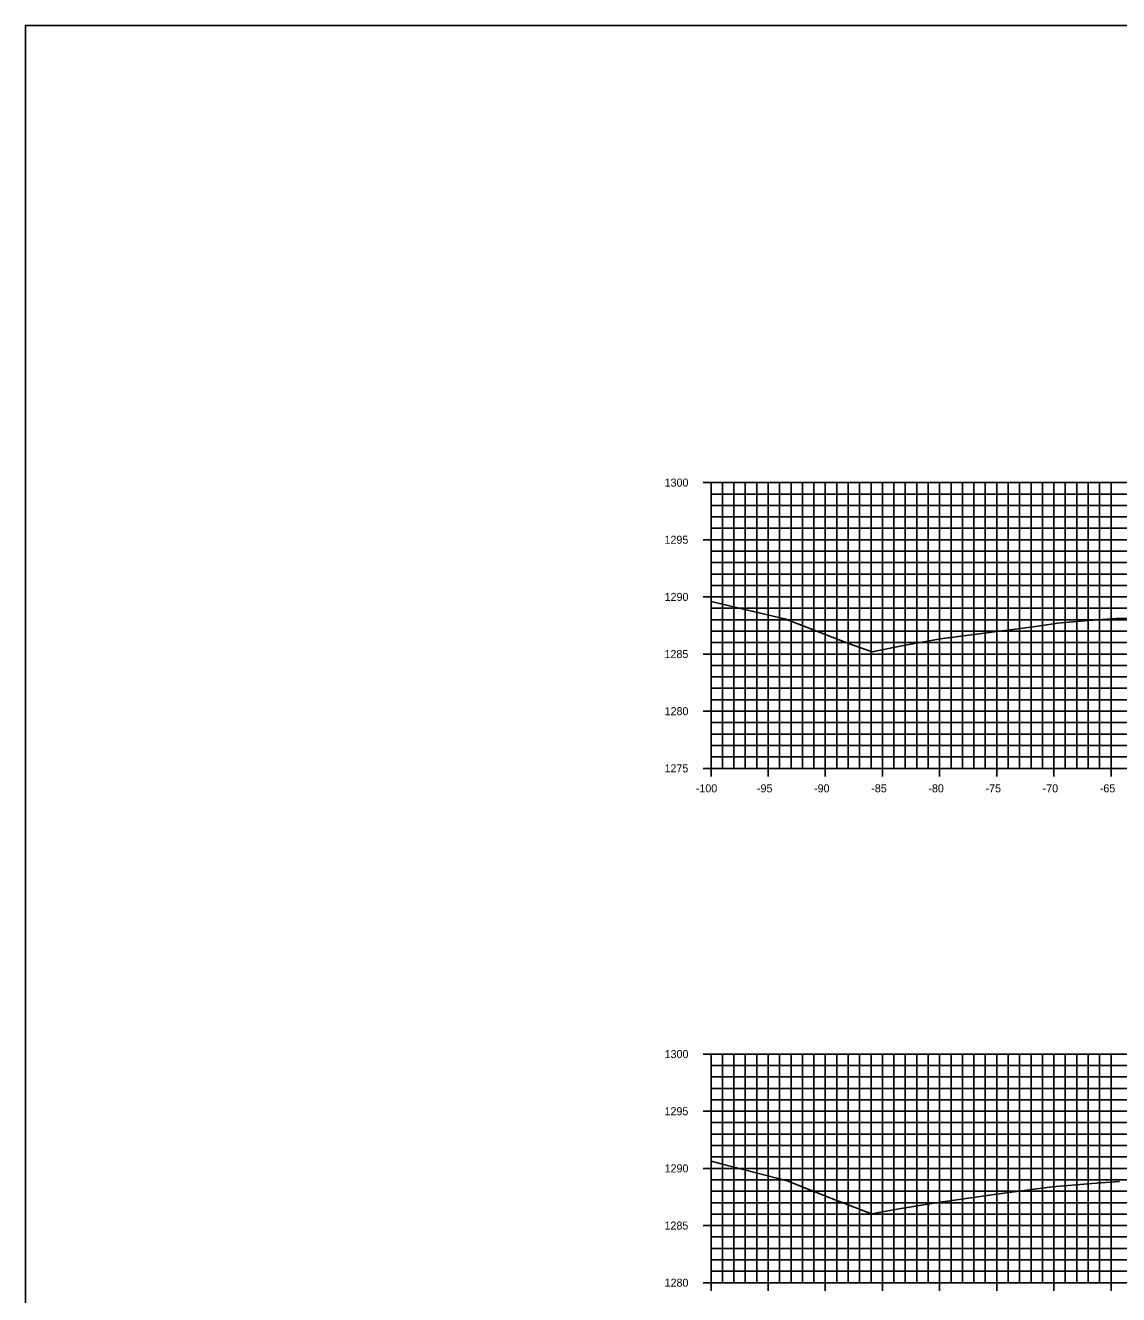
# Model space of a CAD drawing. Extents: x 674939 to 678919, y 750652 to 765176.
# Drawn here: x 678578.5 to 678674.2, y 758391.5 to 758502.6 of the extents above; entities that cross this region are included whole.
import ezdxf

# ---------------------------------------------------------------- set-up
doc = ezdxf.new("R2010")
doc.units = 0
for name, color, linetype in [('Level 10', 7, 'Continuous'), ('Level 20', 7, 'Continuous'), ('Level 4', 7, 'Continuous'), ('Level 8', 7, 'Continuous'), ('Level 9', 7, 'Continuous')]:
    doc.layers.add(name, color=color, linetype=linetype)

msp = doc.modelspace()

# ---------------------------------------------------------------- linework, layer by layer
at = {"layer": 'Level 10'}
for points in [[(678638.53, 758452.14), (678645.09, 758450.6), (678650.57, 758448.48), (678652.64, 758447.74), (678655.38, 758448.29), (678658.6, 758448.88), (678666.72, 758449.94), (678668.87, 758450.25), (678671.19, 758450.46), (678673.97, 758450.67), (678673.98, 758450.67), (678676.27, 758450.71)], [(678638.53, 758403.17), (678639.43, 758402.94), (678645.2, 758401.47), (678649.02, 758399.93), (678652.58, 758398.57), (678654.82, 758398.98), (678658.19, 758399.53), (678663.52, 758400.28), (678668.38, 758400.94), (678671.84, 758401.22), (678674.26, 758401.4)]]:
    msp.add_lwpolyline(points, dxfattribs=at)
at = {"layer": 'Level 20'}
for p, q in [((678638.53, 758462.55), (678838.53, 758462.55)), ((678638.53, 758437.55), (678638.53, 758462.55)), ((678639.53, 758437.55), (678639.53, 758462.55)), ((678640.53, 758437.55), (678640.53, 758462.55)), ((678641.53, 758437.55), (678641.53, 758462.55)), ((678642.53, 758437.55), (678642.53, 758462.55)), ((678643.53, 758437.55), (678643.53, 758462.55)), ((678644.53, 758437.55), (678644.53, 758462.55)), ((678645.53, 758437.55), (678645.53, 758462.55)), ((678646.53, 758437.55), (678646.53, 758462.55)), ((678647.53, 758437.55), (678647.53, 758462.55)), ((678648.53, 758437.55), (678648.53, 758462.55)), ((678649.53, 758437.55), (678649.53, 758462.55)), ((678650.53, 758437.55), (678650.53, 758462.55)), ((678651.53, 758437.55), (678651.53, 758462.55)), ((678652.53, 758437.55), (678652.53, 758462.55)), ((678653.53, 758437.55), (678653.53, 758462.55)), ((678654.53, 758437.55), (678654.53, 758462.55)), ((678655.53, 758437.55), (678655.53, 758462.55)), ((678656.53, 758437.55), (678656.53, 758462.55)), ((678657.53, 758437.55), (678657.53, 758462.55)), ((678658.53, 758437.55), (678658.53, 758462.55)), ((678659.53, 758437.55), (678659.53, 758462.55)), ((678660.53, 758437.55), (678660.53, 758462.55)), ((678661.53, 758437.55), (678661.53, 758462.55)), ((678662.53, 758437.55), (678662.53, 758462.55)), ((678663.53, 758437.55), (678663.53, 758462.55)), ((678664.53, 758437.55), (678664.53, 758462.55)), ((678665.53, 758437.55), (678665.53, 758462.55)), ((678666.53, 758437.55), (678666.53, 758462.55)), ((678667.53, 758437.55), (678667.53, 758462.55)), ((678668.53, 758437.55), (678668.53, 758462.55)), ((678669.53, 758437.55), (678669.53, 758462.55)), ((678670.53, 758437.55), (678670.53, 758462.55)), ((678671.53, 758437.55), (678671.53, 758462.55)), ((678672.53, 758437.55), (678672.53, 758462.55)), ((678673.53, 758437.55), (678673.53, 758462.55)), ((678638.53, 758461.55), (678838.53, 758461.55)), ((678638.53, 758460.55), (678838.53, 758460.55)), ((678638.53, 758459.55), (678838.53, 758459.55)), ((678638.53, 758458.55), (678838.53, 758458.55)), ((678638.53, 758457.55), (678838.53, 758457.55)), ((678638.53, 758456.55), (678838.53, 758456.55)), ((678638.53, 758455.55), (678838.53, 758455.55)), ((678638.53, 758454.55), (678838.53, 758454.55)), ((678638.53, 758453.55), (678838.53, 758453.55)), ((678638.53, 758452.55), (678838.53, 758452.55)), ((678638.53, 758451.55), (678838.53, 758451.55)), ((678638.53, 758450.55), (678838.53, 758450.55)), ((678638.53, 758449.55), (678838.53, 758449.55)), ((678638.53, 758448.55), (678838.53, 758448.55)), ((678638.53, 758447.55), (678838.53, 758447.55)), ((678638.53, 758446.55), (678838.53, 758446.55)), ((678638.53, 758445.55), (678838.53, 758445.55)), ((678638.53, 758444.55), (678838.53, 758444.55)), ((678638.53, 758443.55), (678838.53, 758443.55)), ((678638.53, 758442.55), (678838.53, 758442.55)), ((678638.53, 758441.55), (678838.53, 758441.55)), ((678638.53, 758440.55), (678838.53, 758440.55)), ((678638.53, 758439.55), (678838.53, 758439.55)), ((678638.53, 758438.55), (678838.53, 758438.55)), ((678638.53, 758437.55), (678838.53, 758437.55)), ((678638.53, 758412.55), (678838.53, 758412.55)), ((678638.53, 758392.55), (678638.53, 758412.55)), ((678638.53, 758411.55), (678838.53, 758411.55)), ((678639.53, 758392.55), (678639.53, 758412.55)), ((678640.53, 758392.55), (678640.53, 758412.55)), ((678641.53, 758392.55), (678641.53, 758412.55)), ((678642.53, 758392.55), (678642.53, 758412.55)), ((678643.53, 758392.55), (678643.53, 758412.55)), ((678644.53, 758392.55), (678644.53, 758412.55)), ((678645.53, 758392.55), (678645.53, 758412.55)), ((678646.53, 758392.55), (678646.53, 758412.55)), ((678647.53, 758392.55), (678647.53, 758412.55)), ((678648.53, 758392.55), (678648.53, 758412.55)), ((678649.53, 758392.55), (678649.53, 758412.55)), ((678650.53, 758392.55), (678650.53, 758412.55)), ((678651.53, 758392.55), (678651.53, 758412.55)), ((678652.53, 758392.55), (678652.53, 758412.55)), ((678653.53, 758392.55), (678653.53, 758412.55)), ((678654.53, 758392.55), (678654.53, 758412.55)), ((678655.53, 758392.55), (678655.53, 758412.55)), ((678656.53, 758392.55), (678656.53, 758412.55)), ((678657.53, 758392.55), (678657.53, 758412.55)), ((678658.53, 758392.55), (678658.53, 758412.55)), ((678659.53, 758392.55), (678659.53, 758412.55)), ((678660.53, 758392.55), (678660.53, 758412.55)), ((678661.53, 758392.55), (678661.53, 758412.55)), ((678662.53, 758392.55), (678662.53, 758412.55)), ((678663.53, 758392.55), (678663.53, 758412.55)), ((678664.53, 758392.55), (678664.53, 758412.55)), ((678665.53, 758392.55), (678665.53, 758412.55)), ((678666.53, 758392.55), (678666.53, 758412.55)), ((678667.53, 758392.55), (678667.53, 758412.55)), ((678668.53, 758392.55), (678668.53, 758412.55)), ((678669.53, 758392.55), (678669.53, 758412.55)), ((678670.53, 758392.55), (678670.53, 758412.55)), ((678671.53, 758392.55), (678671.53, 758412.55)), ((678672.53, 758392.55), (678672.53, 758412.55)), ((678673.53, 758392.55), (678673.53, 758412.55)), ((678638.53, 758410.55), (678838.53, 758410.55)), ((678638.53, 758409.55), (678838.53, 758409.55)), ((678638.53, 758408.55), (678838.53, 758408.55)), ((678638.53, 758407.55), (678838.53, 758407.55)), ((678638.53, 758406.55), (678838.53, 758406.55)), ((678638.53, 758405.55), (678838.53, 758405.55)), ((678638.53, 758404.55), (678838.53, 758404.55)), ((678638.53, 758403.55), (678838.53, 758403.55)), ((678638.53, 758402.55), (678838.53, 758402.55)), ((678638.53, 758401.55), (678838.53, 758401.55)), ((678638.53, 758400.55), (678838.53, 758400.55)), ((678638.53, 758399.55), (678838.53, 758399.55)), ((678638.53, 758398.55), (678838.53, 758398.55)), ((678638.53, 758397.55), (678838.53, 758397.55)), ((678638.53, 758396.55), (678838.53, 758396.55)), ((678638.53, 758395.55), (678838.53, 758395.55)), ((678638.53, 758394.55), (678838.53, 758394.55)), ((678638.53, 758393.55), (678838.53, 758393.55)), ((678638.53, 758392.55), (678838.53, 758392.55))]:
    msp.add_line(p, q, dxfattribs=at)
at = {"layer": 'Level 4'}
msp.add_lwpolyline([(678578.53, 758282.55), (678918.53, 758282.55), (678918.53, 758502.55), (678578.53, 758502.55)], close=True, dxfattribs=at)
at = {"layer": 'Level 8'}
for p, q in [((678637.83, 758462.55), (678639.23, 758462.55)), ((678638.53, 758437.55), (678638.53, 758462.55)), ((678638.53, 758461.55), (678638.88, 758461.55)), ((678638.53, 758460.55), (678638.88, 758460.55)), ((678638.53, 758459.55), (678638.88, 758459.55)), ((678638.53, 758458.55), (678638.88, 758458.55)), ((678637.83, 758457.55), (678639.23, 758457.55)), ((678638.53, 758456.55), (678638.88, 758456.55)), ((678638.53, 758455.55), (678638.88, 758455.55)), ((678638.53, 758454.55), (678638.88, 758454.55)), ((678637.83, 758452.55), (678639.23, 758452.55)), ((678638.53, 758453.55), (678638.88, 758453.55)), ((678638.53, 758451.55), (678638.88, 758451.55)), ((678638.53, 758450.55), (678638.88, 758450.55)), ((678638.53, 758449.55), (678638.88, 758449.55)), ((678638.53, 758448.55), (678638.88, 758448.55)), ((678637.83, 758447.55), (678639.23, 758447.55)), ((678638.53, 758446.55), (678638.88, 758446.55)), ((678638.53, 758445.55), (678638.88, 758445.55)), ((678638.53, 758444.55), (678638.88, 758444.55)), ((678637.83, 758442.55), (678639.23, 758442.55)), ((678638.53, 758443.55), (678638.88, 758443.55)), ((678638.53, 758441.55), (678638.88, 758441.55)), ((678638.53, 758440.55), (678638.88, 758440.55)), ((678638.53, 758439.55), (678638.88, 758439.55)), ((678638.53, 758438.55), (678638.88, 758438.55)), ((678638.53, 758436.85), (678638.53, 758438.25)), ((678643.53, 758436.85), (678643.53, 758438.25)), ((678648.53, 758436.85), (678648.53, 758438.25)), ((678653.53, 758436.85), (678653.53, 758438.25)), ((678658.53, 758436.85), (678658.53, 758438.25)), ((678663.53, 758436.85), (678663.53, 758438.25)), ((678668.53, 758436.85), (678668.53, 758438.25)), ((678673.53, 758436.85), (678673.53, 758438.25)), ((678637.83, 758437.55), (678639.23, 758437.55)), ((678638.53, 758437.55), (678838.53, 758437.55)), ((678637.83, 758412.55), (678639.23, 758412.55)), ((678638.53, 758392.55), (678638.53, 758412.55)), ((678638.53, 758411.55), (678638.88, 758411.55)), ((678638.53, 758410.55), (678638.88, 758410.55)), ((678638.53, 758409.55), (678638.88, 758409.55)), ((678638.53, 758408.55), (678638.88, 758408.55)), ((678637.83, 758407.55), (678639.23, 758407.55)), ((678638.53, 758406.55), (678638.88, 758406.55)), ((678638.53, 758405.55), (678638.88, 758405.55)), ((678638.53, 758404.55), (678638.88, 758404.55)), ((678638.53, 758403.55), (678638.88, 758403.55)), ((678637.83, 758402.55), (678639.23, 758402.55)), ((678638.53, 758401.55), (678638.88, 758401.55)), ((678638.53, 758400.55), (678638.88, 758400.55)), ((678638.53, 758399.55), (678638.88, 758399.55)), ((678638.53, 758398.55), (678638.88, 758398.55)), ((678637.83, 758397.55), (678639.23, 758397.55)), ((678638.53, 758396.55), (678638.88, 758396.55)), ((678638.53, 758395.55), (678638.88, 758395.55)), ((678638.53, 758394.55), (678638.88, 758394.55)), ((678638.53, 758393.55), (678638.88, 758393.55)), ((678638.53, 758391.85), (678638.53, 758393.25)), ((678643.53, 758391.85), (678643.53, 758393.25)), ((678648.53, 758391.85), (678648.53, 758393.25)), ((678653.53, 758391.85), (678653.53, 758393.25)), ((678658.53, 758391.85), (678658.53, 758393.25)), ((678663.53, 758391.85), (678663.53, 758393.25)), ((678668.53, 758391.85), (678668.53, 758393.25)), ((678673.53, 758391.85), (678673.53, 758393.25)), ((678637.83, 758392.55), (678639.23, 758392.55)), ((678638.53, 758392.55), (678838.53, 758392.55))]:
    msp.add_line(p, q, dxfattribs=at)

# ---------------------------------------------------------------- texts
at = {"layer": 'Level 9'}
for s, p in [('1300', (678634.47, 758462.2)), ('1295', (678634.46, 758457.2)), ('1290', (678634.47, 758452.2)), ('1285', (678634.46, 758447.2)), ('1280', (678634.47, 758442.2)), ('1275', (678634.46, 758437.2)), ('-100', (678637.2, 758435.45)), ('-95', (678642.55, 758435.45)), ('-90', (678647.55, 758435.45)), ('-85', (678652.55, 758435.45)), ('-80', (678657.55, 758435.45)), ('-75', (678662.55, 758435.45)), ('-70', (678667.55, 758435.45)), ('-65', (678672.55, 758435.45)), ('1300', (678634.47, 758412.2)), ('1295', (678634.46, 758407.2)), ('1290', (678634.47, 758402.2)), ('1285', (678634.46, 758397.2)), ('1280', (678634.47, 758392.2))]:
    msp.add_text(s, height=0.7, dxfattribs=at).set_placement(p)

doc.saveas('drawing.dxf')
